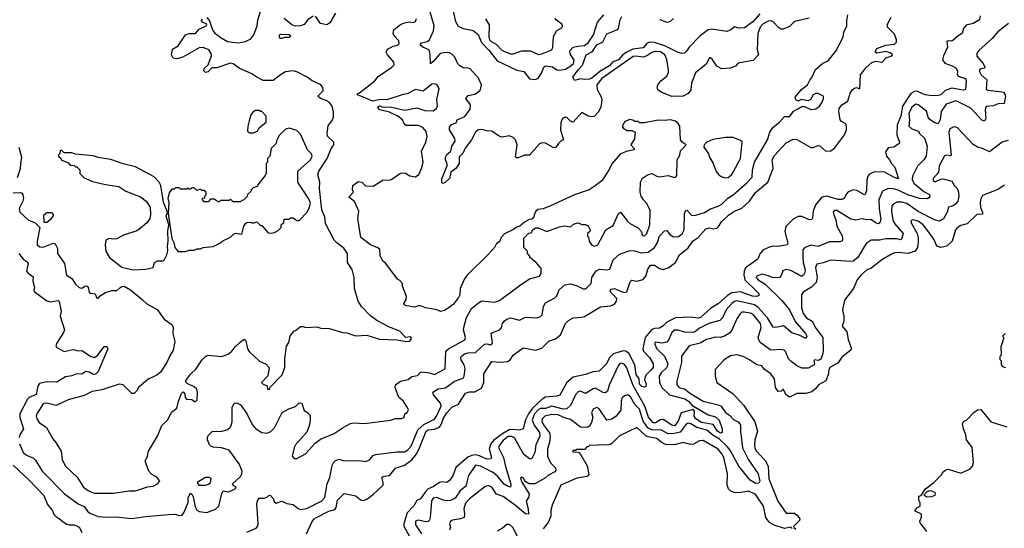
# Model space of a CAD drawing. Extents: x 2210602 to 2357277, y 510288 to 673808.
# Tile 434 of 464: x 2315828 to 2323704, y 653229 to 657295. Entities that reach past the tile are written whole.
import ezdxf

# ---------------------------------------------------------------- set-up
doc = ezdxf.new("R2010")
doc.units = 0

msp = doc.modelspace()

# ---------------------------------------------------------------- linework, layer by layer
at = {"layer": '0CON05XD'}
for points in [[(2317325, 657312.5), (2317346, 657286), (2317371.2, 657215), (2317388.3, 657188.3), (2317439.5, 657149.5), (2317491.2, 657121.2), (2317575, 657110.6), (2317635, 657119.4), (2317677.3, 657142.7), (2317700.8, 657175), (2317726.9, 657245), (2317734.3, 657295), (2317791.4, 657478.6)], [(2322142.5, 657307.5), (2322029.5, 657280.5), (2322015, 657271.2), (2321985, 657241.2), (2321935, 657220), (2321915, 657220), (2321899.3, 657229.3), (2321855, 657276.7), (2321840, 657285), (2321815, 657284), (2321775, 657262.5), (2321751.9, 657235), (2321732.5, 657185), (2321726.7, 657055), (2321737, 657013), (2321695, 656967.5), (2321585, 656951.2), (2321572.5, 656945), (2321555, 656922.5), (2321511.7, 656908.3), (2321445, 656902.5), (2321403.6, 656923.6), (2321368.3, 656978.3), (2321355, 656990), (2321345, 656990), (2321319.3, 656940.7), (2321235, 656871.2), (2321201.7, 656788.3), (2321196.1, 656733.9), (2321175.9, 656704.1), (2321136.1, 656683.9), (2321045, 656680), (2320960, 656715), (2320932.5, 656735), (2320927.5, 656755), (2320933.3, 656775), (2320956.7, 656805), (2321005.6, 656844.4), (2321017.9, 656872.1), (2321018.8, 656891.2), (2321004.1, 656975.9), (2320988.9, 657015), (2320955, 657039.3), (2320915, 657039.6), (2320885, 657032.2), (2320845, 657005.6), (2320815, 656995.6), (2320755, 657004.5), (2320735, 657001.2), (2320484.6, 656825), (2320443.6, 656775), (2320447.6, 656737.6), (2320478.6, 656678.6), (2320484.4, 656654.4), (2320476.4, 656595), (2320456.5, 656555), (2320425.8, 656525), (2320405, 656518.1), (2320375, 656524.3), (2320325, 656553.3), (2320255, 656476.7), (2320235, 656483.3), (2320205, 656512.5), (2320185, 656514), (2320171.2, 656505), (2320157, 656473), (2320154.3, 656415.7), (2320177.5, 656335), (2320161.7, 656328.3), (2320136.7, 656305), (2320115, 656270), (2320095, 656273.3), (2320035, 656308), (2320005, 656311.2), (2319986.1, 656303.9), (2319905, 656212.5), (2319865, 656211.2), (2319815, 656191.2), (2319802, 656192), (2319795, 656200), (2319807.5, 656295), (2319794.2, 656335), (2319775, 656354.2), (2319745, 656366.7), (2319685, 656356.2), (2319657.3, 656367.3), (2319605, 656404.4), (2319565, 656405.7), (2319525, 656417.1), (2319495.6, 656414.4), (2319475, 656396.2), (2319441.4, 656335), (2319392.4, 656267.6), (2319375, 656230), (2319347.5, 656205), (2319342.9, 656195), (2319344.4, 656145), (2319315.6, 656104.4), (2319276, 656075), (2319265, 656026.7), (2319233.3, 655995), (2319215, 655986.7), (2319205, 655990), (2319205, 656022.5), (2319249.2, 656135), (2319233.1, 656175), (2319234.4, 656195), (2319245, 656217.5), (2319275.8, 656245), (2319285.8, 656285), (2319312, 656325), (2319308.8, 656345), (2319266.7, 656415), (2319267.5, 656435), (2319283, 656457), (2319320, 656470), (2319327.5, 656495), (2319389.4, 656520.6), (2319430.9, 656579.1), (2319434, 656615), (2319397.5, 656665), (2319415, 656690), (2319469.1, 656700.9), (2319505, 656722.5), (2319514.3, 656735), (2319522.3, 656775), (2319498.9, 656828.9), (2319432.1, 656902.1), (2319415, 656908.8), (2319375, 656909.1), (2319349.4, 656925), (2319333.3, 656943.3), (2319307.8, 656995), (2319285, 657020.6), (2319265, 657030.9), (2319235, 657033.6), (2319191.2, 657025), (2319135, 656960), (2319113.3, 656943.3), (2319112.7, 657015), (2319106.7, 657045), (2319095, 657056.9), (2319053.8, 657075), (2319031.2, 657095), (2319040.9, 657109.1), (2319089.1, 657120.9), (2319105, 657132.9), (2319137.6, 657205), (2319143.4, 657246.6), (2319106.8, 657375)], [(2319292.7, 657375), (2319315, 657281.2), (2319334.6, 657244.6), (2319375.6, 657225.6), (2319455, 657209.4), (2319495.9, 657175.9), (2319522.8, 657112.8), (2319580.8, 657050.9), (2319646.9, 656965), (2319805, 656892.1), (2319860, 656880), (2319905, 656823.3), (2319955, 656816.7), (2319975, 656828.8), (2320002.6, 656867.4), (2320019.5, 656915), (2320035, 656926.7), (2320089.2, 656919.2), (2320125.5, 656895.5), (2320145, 656890.5), (2320195, 656900.6), (2320235.6, 656925), (2320257.1, 656945), (2320262.2, 656972.2), (2320231.9, 657021.9), (2320227.9, 657045), (2320255, 657074.6), (2320295.3, 657084.7), (2320345, 657087.9), (2320375, 657109.2), (2320418.6, 657175), (2320450, 657275), (2320500.8, 657335)], [(2315775, 655910), (2315835, 655912.5), (2315845, 655907.5), (2315854, 655894), (2315857.8, 655865), (2315854.3, 655845), (2315824.4, 655785), (2315830.8, 655755), (2315895, 655694.2), (2315951.1, 655671.1), (2315988.8, 655635), (2315967.1, 655525), (2315968.8, 655495), (2315989.7, 655479.7), (2316015, 655475.7), (2316095, 655509.2), (2316113.1, 655503.1), (2316130.6, 655465), (2316130, 655425), (2316185.6, 655345), (2316202.6, 655252.6), (2316246.1, 655226.1), (2316275, 655180.8), (2316305, 655153.8), (2316325, 655150), (2316353.6, 655166.4), (2316367.5, 655165), (2316376.2, 655155), (2316385, 655116.7), (2316395, 655108.8), (2316432.5, 655102.5), (2316445, 655070), (2316455, 655070), (2316471.7, 655088.3), (2316515, 655113.3), (2316565, 655131.2), (2316605, 655130), (2316629.7, 655150.3), (2316645, 655161.2), (2316665, 655163.8), (2316715, 655136.7), (2316809.3, 655059.3), (2316845, 655022.5), (2316929.3, 654979.3), (2316985, 654900), (2317045, 654857.5), (2317055.7, 654835), (2317053.8, 654785), (2317068.8, 654721.2), (2317056.4, 654653.6), (2317026.4, 654603.6), (2317006.1, 654553.9), (2316955, 654477.5), (2316926.1, 654453.9), (2316855, 654420), (2316780, 654355), (2316763.3, 654325), (2316745, 654306.7), (2316725, 654307.5), (2316655, 654376.7), (2316625, 654381.2), (2316485.4, 654334.6), (2316407.6, 654322.4), (2316345, 654290), (2316215, 654256), (2316119.5, 654209.5), (2316055, 654227.8), (2316035, 654229.4), (2316017, 654223), (2315966, 654145), (2315960.8, 654125), (2315965.7, 654105), (2315985, 654075.8), (2316043.9, 654033.9), (2316094.2, 653944.2), (2316118.8, 653915), (2316158.8, 653845), (2316168.8, 653775), (2316195, 653726.7), (2316286.8, 653636.8), (2316338.8, 653558.8), (2316375, 653531.2), (2316425, 653508.8), (2316575, 653509.5), (2316705, 653528.2), (2316755, 653528.5), (2316850.9, 653559.1), (2316895, 653566.2), (2316930, 653585), (2316950, 653605), (2316926.4, 653636.4), (2316885, 653660), (2316860, 653685), (2316832.5, 653765), (2316850, 653805), (2316857.5, 653845), (2316930, 653965), (2316965, 654050), (2317012.5, 654095), (2317043.6, 654156.4), (2317085, 654190), (2317097.5, 654245), (2317123.3, 654306.7), (2317135, 654320), (2317150, 654305), (2317152.5, 654275), (2317161.7, 654261.7), (2317205, 654257.5), (2317226.4, 654243.6), (2317235, 654243.3), (2317248.8, 654255), (2317251.2, 654315), (2317245, 654342.5), (2317225, 654360), (2317167, 654387), (2317158.3, 654398.3), (2317158.3, 654411.7), (2317197.5, 654465), (2317238.3, 654501.7), (2317285, 654572.5), (2317315, 654602.5), (2317335, 654612.5), (2317443.6, 654603.6), (2317495, 654621.2), (2317525.7, 654644.3), (2317555, 654683.3), (2317592.3, 654717.7), (2317625, 654740), (2317636.4, 654726.4), (2317650, 654665), (2317662.6, 654642.6), (2317746.2, 654565), (2317800, 654540), (2317822.5, 654515), (2317813.1, 654446.9), (2317762.5, 654395), (2317775, 654380), (2317808.3, 654368.3), (2317811.7, 654341.7), (2317828.3, 654341.7), (2317831.7, 654358.3), (2317926.7, 654455), (2317950, 654515), (2317950, 654585), (2317962.5, 654685), (2317980, 654715), (2317992.5, 654765), (2318020, 654805), (2318035, 654810), (2318075, 654842.5), (2318095, 654842.5), (2318117, 654833), (2318205, 654840), (2318238.3, 654828.3), (2318303, 654827), (2318413.6, 654793.6), (2318445, 654792.5), (2318515, 654767.5), (2318605, 654772.5), (2318705, 654741.2), (2318845, 654736.7), (2318925, 654722.5), (2318950, 654725), (2318962.5, 654745), (2318955, 654760), (2318913, 654753), (2318870, 654805), (2318786.1, 654836.1), (2318685, 654890), (2318635, 654927.5), (2318562.7, 655002.7), (2318536.2, 655045), (2318506, 655145), (2318504, 655235), (2318487.7, 655297.7), (2318450.8, 655355), (2318449.2, 655425), (2318419.8, 655469.8), (2318365, 655510), (2318343.5, 655533.5), (2318275.6, 655665.6), (2318267.9, 655715), (2318244.7, 655774.7), (2318226.9, 655945), (2318230, 655995), (2318213.3, 656055), (2318221.1, 656085), (2318288.6, 656185), (2318320, 656265), (2318340, 656295), (2318340, 656315), (2318290, 656365), (2318288, 656385), (2318295, 656447.5), (2318331.2, 656495), (2318338.8, 656515), (2318339.2, 656555), (2318326.9, 656605), (2318305, 656634.5), (2318279.8, 656649.8), (2318233.8, 656665), (2318213.3, 656685), (2318256.2, 656725), (2318253.6, 656753.6), (2318235, 656776.7), (2318166.4, 656806.4), (2318127.5, 656835), (2318045, 656878.8), (2318015, 656886.2), (2317955, 656878.8), (2317915.7, 656854.3), (2317855, 656810), (2317775, 656808.9), (2317725, 656834.5), (2317685, 656863.5), (2317585, 656908.1), (2317535, 656943.1), (2317515, 656947.8), (2317405, 656910), (2317365, 656910), (2317335, 656877.5), (2317315, 656874), (2317300, 656885), (2317303.3, 656905), (2317337, 656933), (2317363.8, 657005), (2317358.8, 657025), (2317340, 657055), (2317295, 657072.5), (2317265, 657069.2), (2317134.4, 656995.6), (2317085, 656982.5), (2317055, 656986.2), (2317043.1, 657015), (2317050.3, 657059.7), (2317095, 657086.7), (2317155.8, 657174.2), (2317185, 657184.3), (2317234.4, 657185.6), (2317265, 657218.8), (2317320, 657245), (2317325, 657260), (2317290, 657275), (2317282.5, 657285), (2317287, 657303)], [(2318175, 657322.5), (2318133.3, 657295), (2318103.8, 657256.2), (2318075, 657246), (2318035, 657244), (2318004.6, 657254.6), (2317944.2, 657305)], [(2318122.5, 653185), (2318165, 653276.7), (2318185, 653303.3), (2318202.5, 653315), (2318300, 653365), (2318350, 653380), (2318360, 653395), (2318370, 653455), (2318425, 653507.5), (2318517.7, 653487.7), (2318555.6, 653455.6), (2318575, 653450.6), (2318605, 653461.9), (2318657.2, 653502.8), (2318736.1, 653573.9), (2318736.9, 653595), (2318725, 653636.7), (2318743.4, 653646.6), (2318785, 653650.8), (2318835, 653710.8), (2318905.4, 653734.6), (2318964.2, 653775.8), (2318999.9, 653820.1), (2319021, 653859), (2319079.1, 654005), (2319095, 654015.3), (2319148, 654022), (2319185, 654036.5), (2319200, 654060), (2319220, 654115), (2319245, 654153.3), (2319285, 654198), (2319338.6, 654221.4), (2319360, 654255), (2319395, 654310), (2319425, 654318.6), (2319469.2, 654320.8), (2319521.4, 654348.6), (2319540.6, 654395), (2319540, 654465), (2319605, 654561.2), (2319675, 654557.1), (2319728.9, 654561.1), (2319751.2, 654575), (2319775, 654613.8), (2319855, 654672), (2319955, 654654.2), (2320005, 654670), (2320061.2, 654725), (2320115, 654744.4), (2320152.9, 654775), (2320193.6, 654866.4), (2320218.9, 654891.1), (2320255, 654910.6), (2320325, 654915.6), (2320345, 654923.3), (2320475, 654998.5), (2320553, 655007), (2320585, 655020.8), (2320602, 655045), (2320604, 655065), (2320556, 655115), (2320551.7, 655128.3), (2320559.5, 655140.5), (2320585, 655145.6), (2320635, 655125.7), (2320665, 655114.3), (2320685, 655118.8), (2320711.1, 655198.9), (2320725, 655213.8), (2320765, 655203.8), (2320815, 655218.8), (2320836, 655245), (2320856, 655305), (2320875, 655332), (2320905, 655331.4), (2320945, 655305.8), (2320975, 655297.5), (2321015, 655311.5), (2321075, 655352.9), (2321105, 655416.2), (2321175, 655472), (2321215, 655526), (2321253.8, 655555), (2321315.9, 655624.1), (2321345, 655630.8), (2321375.8, 655624.2), (2321405, 655629.2), (2321418.7, 655641.3), (2321440.5, 655679.5), (2321497.7, 655732.3), (2321545, 655763.5), (2321605, 655787.8), (2321666.4, 655843.6), (2321715, 655914.2), (2321813.3, 655996.7), (2321854.6, 656105), (2321846.3, 656173.7), (2321865, 656210), (2321959.7, 656310.3), (2322015, 656339.4), (2322045, 656337.5), (2322155, 656274.4), (2322175, 656274.4), (2322215, 656290), (2322227.3, 656287.3), (2322275, 656244.4), (2322315, 656246.9), (2322345, 656267.1), (2322424.5, 656375), (2322442.2, 656415), (2322442.5, 656445), (2322435, 656463.3), (2322401.2, 656481.2), (2322390, 656495), (2322381.2, 656565), (2322384, 656585), (2322405, 656614), (2322452, 656645), (2322471.2, 656708.8), (2322486.7, 656735), (2322505, 656748.8), (2322522.5, 656752.5), (2322548.3, 656741.7), (2322552.5, 656855), (2322598, 656912), (2322645, 656952.5), (2322675, 656962.5), (2322727.5, 656955), (2322758.8, 656991.2), (2322803.3, 657005), (2322808.8, 657015), (2322790.7, 657029.3), (2322755, 657040.8), (2322685, 657026.2), (2322670, 657035), (2322685, 657065.6), (2322755, 657090.6), (2322825, 657099.4), (2322842.5, 657115), (2322841.4, 657135), (2322825, 657180), (2322772.7, 657232.7), (2322766.2, 657255), (2322798.8, 657315)], [(2318355, 657346.7), (2318309.1, 657270.9), (2318285, 657253.3), (2318235, 657263.3), (2318195, 657322.5)], [(2320870.3, 655770.3), (2320845.7, 655825.7), (2320816.7, 655855), (2320800, 655885), (2320791.2, 655915), (2320793, 655997), (2320810.7, 656029.3), (2320850, 656055), (2320883.9, 656066.1), (2320924.1, 656044.1), (2320945, 656040), (2321015, 656048.8), (2321065, 656034), (2321075, 656036.2), (2321085, 656050), (2321086.2, 656175), (2321107.3, 656212.7), (2321114.3, 656245.7), (2321160, 656295), (2321127, 656317), (2321113.3, 656335), (2321107.5, 656445), (2321096.4, 656466.4), (2321073.6, 656483.6), (2321035, 656493.8), (2320985, 656488), (2320935, 656491.4), (2320825, 656470), (2320785, 656470), (2320775, 656480), (2320745, 656480), (2320731.7, 656491.7), (2320705, 656497.5), (2320665, 656477.5), (2320650, 656445), (2320650, 656435), (2320661.7, 656421.7), (2320685, 656410), (2320725, 656410), (2320750, 656395), (2320747, 656343), (2320717.5, 656295), (2320742.5, 656265), (2320742.5, 656255), (2320679.5, 656240.5), (2320630.5, 656219.5), (2320566.7, 656145), (2320536.2, 656085), (2320485, 656007.5), (2320432, 655968), (2320382.5, 655935), (2320265, 655893.8), (2320075, 655806.2), (2320015, 655784), (2319972.3, 655777.7), (2319957.5, 655765), (2319942.5, 655735), (2319941.7, 655718.3), (2319925, 655700), (2319903, 655697), (2319865, 655677.5), (2319830, 655645), (2319805, 655637.5), (2319768.3, 655611.7), (2319705, 655582.5), (2319680, 655555), (2319670, 655525), (2319640.7, 655499.3), (2319626.4, 655473.6), (2319579.3, 655420.7), (2319405, 655250), (2319383, 655217), (2319352.5, 655145), (2319347.5, 655095), (2319337.5, 655075), (2319299.3, 655020.7), (2319255, 654987.5), (2319225, 654970), (2319195, 654963.3), (2319165, 654976.7), (2319075, 654991.2), (2319035, 655007.5), (2319015, 655007.5), (2318985, 654996.7), (2318925, 655006.7), (2318905, 655013.3), (2318900, 655025), (2318920, 655055), (2318921.7, 655081.7), (2318890, 655165), (2318890, 655185), (2318869.3, 655209.3), (2318850.7, 655220.7), (2318757.5, 655345), (2318732.5, 655365), (2318710.7, 655410.7), (2318708.3, 655458.3), (2318691.7, 655471.7), (2318634.3, 655494.3), (2318557.5, 655555), (2318533.6, 655706.4), (2318540, 655765), (2318505, 655842.5), (2318460, 655875), (2318497.5, 655915), (2318490, 655935), (2318491.7, 655968.3), (2318535, 656002.5), (2318565, 655996.7), (2318595, 655967.5), (2318655, 655964), (2318735, 656016), (2318785, 656012), (2318805, 656018.8), (2318875, 656067.5), (2318895, 656072), (2318915, 656068), (2318947.7, 656047.7), (2318995, 656040), (2319021.7, 656058.3), (2319042.5, 656105), (2319055.7, 656155), (2319042.5, 656245), (2319078.1, 656315), (2319087.6, 656362.4), (2319080.3, 656400.3), (2319052.2, 656432.2), (2319015, 656448), (2318918.3, 656448.3), (2318903, 656463), (2318890, 656495), (2318853.8, 656525), (2318785, 656555.8), (2318710, 656575), (2318690, 656595), (2318705, 656606.2), (2318728.3, 656598.3), (2318805, 656596.9), (2318905, 656572.5), (2319005, 656589.2), (2319068.7, 656568.7), (2319135, 656565.5), (2319162, 656585), (2319169.2, 656605), (2319165.9, 656655.9), (2319183.8, 656745), (2319165, 656776.2), (2319145, 656783.3), (2319125, 656780), (2319055, 656723.3), (2318995, 656736.2), (2318927.3, 656702.7), (2318895, 656698), (2318765, 656654), (2318715, 656655.8), (2318653.9, 656643.9), (2318530, 656695), (2318530, 656705), (2318545, 656710), (2318670, 656805), (2318695, 656841.2), (2318805, 656916.7), (2318822.5, 656935), (2318820, 656955), (2318770, 657015), (2318760, 657035), (2318771.2, 657058.8), (2318815, 657082.5), (2318849.5, 657090.5), (2318863.3, 657105), (2318860, 657125), (2318823.3, 657165), (2318816.7, 657185), (2318820, 657215), (2318875, 657256.7), (2318905, 657270), (2318945, 657277.5), (2318975, 657272.5), (2318995, 657280), (2319002.5, 657305)], [(2319555, 657301.9), (2319583.9, 657253.9), (2319579.6, 657155), (2319585.4, 657135), (2319600.2, 657120.2), (2319639, 657099), (2319685, 657050.8), (2319705, 657041.4), (2319755, 657022), (2319775, 657022), (2319845, 657046.5), (2319915, 657046.4), (2319976.7, 657016.7), (2320005, 657021.8), (2320085, 657053.8), (2320093.8, 657075), (2320099.2, 657160.8), (2320125, 657207.5), (2320166.4, 657233.6), (2320170, 657245), (2320165, 657260), (2320120.7, 657290.7), (2320108.3, 657308.3)], [(2321748.6, 657341.4), (2321691.7, 657278.3), (2321625, 657230.3), (2321577.8, 657227.8), (2321545, 657237.5), (2321516.2, 657213.8), (2321485, 657201.8), (2321365, 657218.5), (2321335, 657214.6), (2321272.1, 657165), (2321182.5, 657075), (2321164.2, 657045), (2321145, 657027.1), (2321125, 657024.3), (2321095, 657032.2), (2320995, 657082.1), (2320905, 657111.8), (2320865, 657115.6), (2320845.7, 657105), (2320815, 657069.1), (2320731.3, 657058.7), (2320678.5, 657031.5), (2320649.3, 657010.7), (2320616.9, 656975), (2320572.6, 656957.4), (2320545.6, 656925), (2320468.3, 656881.7), (2320405, 656826.9), (2320385, 656818.6), (2320346.1, 656816.1), (2320315, 656822.5), (2320265, 656810), (2320252.5, 656835), (2320294, 656895), (2320329.3, 656930.7), (2320358.8, 657015), (2320409.5, 657040.5), (2320445, 657094.2), (2320492.1, 657117.9), (2320525, 657183.3), (2320605, 657213.3), (2320617.5, 657225), (2320631.2, 657295), (2320645, 657320)], [(2320930, 655515), (2320947.1, 655565), (2320985, 655608), (2321005, 655608.8), (2321031.9, 655575), (2321058, 655558), (2321097.9, 655562.1), (2321126.7, 655583.3), (2321142.3, 655615), (2321146.4, 655743.6), (2321155, 655767.5), (2321165, 655772.5), (2321202.3, 655732.3), (2321225, 655730.8), (2321305, 655754.4), (2321355, 655782.9), (2321415, 655804.2), (2321445, 655820.8), (2321491.7, 655868.3), (2321535, 655894.2), (2321645, 655990.8), (2321687.5, 656035), (2321690.9, 656095), (2321705.5, 656155), (2321808.9, 656335), (2321828.6, 656395), (2321854.5, 656435.5), (2321906.7, 656475), (2321945, 656520), (2321988.3, 656521.7), (2322017, 656563), (2322057.5, 656585), (2322085, 656600), (2322105, 656601.2), (2322155, 656576.7), (2322195, 656581.2), (2322225, 656603.3), (2322246.2, 656635), (2322258.8, 656665), (2322256.7, 656685), (2322215, 656705.7), (2322195, 656705.6), (2322176.2, 656695), (2322153.9, 656656.1), (2322135, 656646.2), (2322082.5, 656657.5), (2322055, 656642.5), (2322037.5, 656655), (2322030, 656675), (2322082.1, 656737.9), (2322130, 656775), (2322147.5, 656812.5), (2322165, 656832.5), (2322192.3, 656897.7), (2322252.7, 656947.3), (2322295, 656966.7), (2322355.8, 657044.2), (2322415.8, 657154.2), (2322421.2, 657195), (2322444, 657245), (2322443.3, 657285), (2322453, 657333)], [(2320947.3, 657297.3), (2320997.4, 657277.4), (2321015, 657274.4), (2321035, 657282.2), (2321058.1, 657305)], [(2323511.4, 657325), (2323506.2, 657293.8), (2323455, 657264.3), (2323398.8, 657251.2), (2323376.7, 657225), (2323367.5, 657185), (2323335, 657165.7), (2323291.2, 657128.8), (2323275, 657123.3), (2323255, 657126), (2323245, 657117.5), (2323250, 657075), (2323216.9, 657005), (2323210.6, 656975), (2323226.8, 656946.8), (2323286.8, 656926.8), (2323315, 656910), (2323330, 656885), (2323328, 656855), (2323335, 656842.9), (2323394, 656825), (2323398.1, 656805), (2323393.6, 656736.4), (2323375, 656731.2), (2323285, 656748), (2323231.7, 656728.3), (2323195.6, 656695), (2323175, 656689.1), (2323125, 656687.5), (2323070, 656695), (2323005, 656724.4), (2322985, 656722.1), (2322955, 656703.8), (2322890.4, 656605), (2322877.3, 656525), (2322846.5, 656455), (2322842.9, 656375), (2322864.2, 656315), (2322862, 656305), (2322820, 656275), (2322775, 656271.2), (2322754.3, 656235.7), (2322761.9, 656205), (2322785.3, 656175.3), (2322801.1, 656145), (2322828.5, 656115), (2322856.4, 656023.6), (2322816.7, 656035), (2322747, 656077), (2322665, 656078.6), (2322625, 656060), (2322611.9, 656045), (2322604.4, 656015), (2322600.3, 655929.7), (2322594.2, 655905.8), (2322585, 655896.2), (2322525, 655930), (2322495.8, 655934.2), (2322453.3, 655915), (2322436.2, 655895), (2322423.8, 655866.2), (2322405, 655858), (2322375, 655857.1), (2322285, 655883.1), (2322245, 655876.9), (2322192.9, 655815), (2322174.4, 655765.6), (2322170.8, 655709.2), (2322165, 655698.8), (2322145, 655694.3), (2322085, 655722.2), (2322055, 655722.2), (2322015, 655701.1), (2321960, 655645), (2321949.6, 655605), (2321973.3, 655505), (2321967.5, 655495), (2321895, 655481.9), (2321855, 655484.4), (2321825, 655477.3), (2321776, 655454), (2321747.4, 655422.6)], [(2323737.5, 657265), (2323653, 657197), (2323605.7, 657144.3), (2323500.3, 657049.7), (2323483.8, 657025), (2323485, 657002.5), (2323533.8, 656945), (2323546.7, 656915), (2323542.5, 656907.5), (2323510, 656900), (2323502.2, 656885), (2323518.4, 656855), (2323562.9, 656815), (2323558.6, 656738.6), (2323572, 656732), (2323685, 656718.9), (2323702.1, 656712.1), (2323713.5, 656685), (2323702.5, 656625), (2323655, 656622.5), (2323615, 656605.8), (2323559.2, 656600.8), (2323551.9, 656578.1), (2323556.7, 656505), (2323545, 656484.4), (2323525, 656491.9), (2323435, 656587.1), (2323362.5, 656625), (2323315, 656645.4), (2323239.8, 656620.2), (2323197.9, 656562.1), (2323191.8, 656495), (2323175, 656462), (2323136.2, 656475), (2323107.9, 656497.9), (2323095.8, 656515), (2323080.9, 656565), (2323015, 656615.7), (2322995, 656618.6), (2322963.3, 656595), (2322939.4, 656545), (2322944.4, 656495), (2322940.8, 656445), (2322965, 656422.5), (2323017.5, 656405), (2323026.7, 656385), (2323065, 656346.7), (2323088, 656285), (2323079.2, 656205), (2323059.2, 656175), (2323010, 656125), (2322970, 656045), (2322967.1, 656015), (2322983.6, 655985), (2323060.3, 655920.3), (2323105, 655897.5), (2323108.6, 655885), (2323099.7, 655870.3), (2323086.9, 655863.1), (2323025.6, 655865.6), (2322932, 655895), (2322855, 655933.1), (2322817.6, 655942.4), (2322775, 655944.4), (2322728.8, 655925), (2322700, 655855), (2322702.9, 655785), (2322717.4, 655697.4), (2322709.1, 655670.9), (2322696.7, 655663.3), (2322678.7, 655668.7), (2322635, 655698), (2322605, 655694), (2322565, 655702.9), (2322515, 655692.9), (2322475, 655699.4), (2322365, 655768.9), (2322345, 655768.8), (2322336, 655755), (2322339.4, 655735), (2322355.5, 655695.5), (2322364.7, 655644.7), (2322407.4, 655567.4), (2322410.8, 655545), (2322406.2, 655525), (2322385, 655518), (2322305, 655520), (2322215, 655481.4), (2322155, 655491.4), (2322105, 655470.8), (2322093.3, 655455), (2322092.3, 655395), (2322094.6, 655355), (2322111.1, 655295), (2322109.5, 655275), (2322097.5, 655252.5), (2322085, 655245.8), (2322075, 655245.8), (2322041.2, 655265), (2321995, 655289.4), (2321955, 655298.8), (2321932.5, 655287.5), (2321919.7, 655250.3), (2321905, 655234), (2321855, 655232.5), (2321818.3, 655248.3), (2321765, 655260.8), (2321725, 655245.8), (2321720, 655235), (2321734.2, 655215), (2321791.1, 655181.1), (2321925, 655050), (2321986.3, 654976.3), (2322031.7, 654881.7), (2322113.8, 654785), (2322123.3, 654765), (2322115, 654747.5), (2322063.2, 654773.2), (2322005, 654791.1), (2321938.8, 654848.8), (2321875, 654833.3), (2321855, 654835.8), (2321810.9, 654910.9), (2321734.8, 654994.8), (2321706.3, 655016.3), (2321565, 655047.7), (2321545, 655042.7), (2321524.3, 655025.7), (2321478.2, 654975), (2321448.6, 654911.4), (2321428.8, 654891.2), (2321340, 654865), (2321265, 654828.2), (2321235, 654802.5), (2321215.3, 654794.7), (2321145, 654797.7), (2321095, 654813.5), (2321066.8, 654813.2), (2321045, 654793.8), (2321018.3, 654731.7), (2321005, 654717.5), (2320965, 654708.6), (2320915, 654716), (2320906.2, 654705), (2320925, 654662.5), (2320985, 654604.3), (2321012.2, 654545), (2321005, 654514), (2320959.2, 654470.8), (2320944.5, 654445), (2320945.5, 654394.5), (2320965, 654353.6), (2321026.2, 654296.2), (2321147.8, 654265), (2321179.1, 654245), (2321205, 654214), (2321335, 654137.1), (2321395, 654120.9), (2321422.6, 654092.6), (2321446.1, 654025), (2321447.3, 653995), (2321435, 653990), (2321410.8, 654005), (2321375, 654058.2), (2321281.4, 654075), (2321235.5, 654105), (2321223.8, 654125), (2321225.7, 654165.7), (2321215, 654178), (2321118.2, 654151.8), (2321095, 654084.3), (2321065, 654048.6), (2321045, 654054.3), (2320975, 654099.4), (2320955, 654097.1), (2320915, 654071.2), (2320895, 654073.1), (2320857.7, 654117.7), (2320827.3, 654205), (2320732.5, 654375), (2320685, 654510.8), (2320665, 654537.5), (2320645, 654550), (2320626.7, 654545), (2320615, 654528), (2320543.9, 654373.9), (2320530, 654325), (2320515, 654311.9), (2320495, 654315.6), (2320435, 654349.2), (2320415, 654344.3), (2320355, 654306.2), (2320315, 654324), (2320295, 654321.2), (2320275, 654296.7), (2320235, 654209.4), (2320205, 654183.1), (2320175, 654182.4), (2320085, 654205.3), (2320035, 654188), (2319995, 654186.4), (2319975, 654175.3), (2319944.8, 654145), (2319926.8, 654095), (2319942.7, 654052.7), (2319986.2, 653995), (2319989.5, 653965), (2319957.8, 653895), (2319948.6, 653835), (2319925, 653787.5), (2319915, 653781.2), (2319905, 653784), (2319859.8, 653819.8), (2319785, 653951.1), (2319765, 653963.6), (2319735, 653963.6), (2319695, 653931.1), (2319665, 653892.5), (2319658.5, 653875), (2319698.8, 653795), (2319714.2, 653724.2), (2319757.8, 653582.2), (2319755, 653558.8), (2319735, 653563.5), (2319703, 653583), (2319647.1, 653647.1), (2319608.9, 653678.9), (2319515, 653726.4), (2319475, 653732.5), (2319418.3, 653651.7), (2319396.7, 653565), (2319351.9, 653528.1), (2319310.4, 653469.6), (2319275, 653450), (2319245, 653447.8), (2319215, 653453.1), (2319165, 653475.6), (2319135, 653468.6), (2319121.7, 653448.3), (2319111.9, 653315), (2319105.6, 653294.4), (2319095.5, 653284.5), (2319079.1, 653280.9), (2319015, 653293.8), (2318994.2, 653285), (2318995, 653256.7), (2319040.9, 653185)], [(2317925, 657143.8), (2317913.8, 657143.8), (2317907.5, 657155), (2317907.5, 657175), (2317915, 657180), (2317985, 657176.7), (2317996.4, 657166.4), (2317985, 657153.3), (2317946.4, 657153.6), (2317925, 657143.8)], [(2317695, 656390), (2317730, 656405), (2317745, 656430), (2317800, 656475), (2317800, 656525), (2317765, 656560), (2317755, 656560), (2317745, 656570), (2317715, 656570), (2317693.6, 656556.4), (2317677.5, 656535), (2317663.6, 656486.4), (2317652.5, 656445), (2317650, 656405), (2317665, 656390), (2317695, 656390)], [(2317155, 655442.5), (2317185, 655452.5), (2317225, 655452.5), (2317245, 655462.5), (2317275, 655462.5), (2317295, 655472.5), (2317375, 655482.5), (2317435, 655510), (2317453, 655527), (2317515, 655557.5), (2317535, 655577.5), (2317555, 655587.5), (2317605, 655580), (2317622.5, 655645), (2317633.6, 655666.4), (2317645, 655672.5), (2317675, 655677.5), (2317685, 655670), (2317705, 655670), (2317725, 655680), (2317755, 655650), (2317765, 655650), (2317815, 655590), (2317835, 655587.5), (2317867, 655593), (2317895, 655610), (2317920, 655635), (2317920, 655655), (2317940, 655675), (2317945, 655700), (2317985, 655700), (2317995, 655710), (2318015, 655710), (2318045, 655690), (2318065, 655690), (2318127.5, 655755), (2318145, 655790), (2318153.3, 655825), (2318150, 655845), (2318133.6, 655873.6), (2318053.3, 655995), (2318053.3, 656085), (2318155, 656174.2), (2318168.6, 656205), (2318161.7, 656221.7), (2318130, 656255), (2318075, 656380), (2318045, 656410), (2317985, 656427.5), (2317955, 656420), (2317905, 656370), (2317883, 656327), (2317880, 656305), (2317840, 656265), (2317830, 656205), (2317810, 656185), (2317810, 656155), (2317800, 656145), (2317800, 656065), (2317791.7, 656048.3), (2317740, 655985), (2317728.3, 655961.7), (2317695, 655950), (2317681.7, 655938.3), (2317678.3, 655921.7), (2317651.7, 655898.3), (2317648.3, 655881.7), (2317618.3, 655851.7), (2317605, 655850), (2317595, 655840), (2317535, 655840), (2317515, 655860), (2317505, 655850), (2317435, 655850), (2317425, 655840), (2317415, 655840), (2317385, 655860), (2317355, 655860), (2317335, 655840), (2317305, 655840), (2317290, 655855), (2317291.7, 655868.3), (2317308.3, 655871.7), (2317310, 655885), (2317320, 655895), (2317320, 655915), (2317305, 655930), (2317285, 655930), (2317275, 655940), (2317245, 655930), (2317225, 655950), (2317205, 655950), (2317195, 655940), (2317185, 655940), (2317175, 655950), (2317165, 655940), (2317115, 655940), (2317105, 655950), (2317075, 655950), (2317065, 655940), (2317045, 655940), (2317025, 655910), (2317013.3, 655865), (2317022.5, 655835), (2317016.2, 655745), (2317046.5, 655546.5), (2317062, 655515), (2317068.8, 655475), (2317095, 655442.5), (2317155, 655442.5)], [(2323735, 656329.2), (2323687.5, 656315), (2323585, 656237.5), (2323530, 656265), (2323490, 656275), (2323455, 656296.7), (2323329.5, 656429.5), (2323308.3, 656438.3), (2323295, 656436.7), (2323267, 656423), (2323260, 656395), (2323277.6, 656212.4), (2323273.8, 656206.2), (2323245, 656212.5), (2323224.4, 656205.6), (2323183.6, 656126.4), (2323177.5, 656072.5), (2323133.8, 656025), (2323135, 656010), (2323145, 656001.2), (2323155, 656002), (2323195, 656020), (2323215, 656022), (2323283.6, 656003.6), (2323305, 655967.5), (2323326.7, 655945), (2323337.5, 655917.5), (2323340.8, 655885), (2323331.2, 655845), (2323317, 655823), (2323295, 655808), (2323256.7, 655795), (2323247.5, 655755), (2323216.2, 655703.8), (2323185, 655684.4), (2323145.4, 655695.4), (2323015, 655760.5), (2322925, 655825.5), (2322885, 655837.5), (2322845, 655835.6), (2322815, 655819.2), (2322804.5, 655805.5), (2322801.5, 655765), (2322813.3, 655695), (2322824.4, 655665), (2322894, 655585), (2322880.7, 655539.3), (2322875, 655533.8), (2322841.9, 655541.9), (2322755, 655542.9), (2322705, 655533.5), (2322638.1, 655531.9), (2322600, 655505), (2322531.9, 655395), (2322495, 655365.6), (2322475, 655361.1), (2322315, 655373.8), (2322255, 655350.8), (2322205, 655340), (2322192.9, 655315), (2322207.5, 655235), (2322198.5, 655195), (2322162.2, 655157.8), (2322094.5, 655115.5), (2322082.5, 655095), (2322081.8, 654995), (2322094.5, 654945), (2322121.3, 654911.3), (2322166.5, 654885), (2322195, 654829.2), (2322251.4, 654755), (2322254.4, 654645), (2322250, 654615), (2322235, 654581.2), (2322215, 654571.2), (2322185, 654576.7), (2322180, 654565), (2322186.7, 654545), (2322182.5, 654535), (2322135, 654510), (2322085, 654510), (2322045, 654527.5), (2321995, 654566.2), (2321978.8, 654585), (2321952.9, 654642.9), (2321944, 654654), (2321925, 654658), (2321835, 654652.9), (2321751.4, 654715), (2321739.2, 654735), (2321736, 654755), (2321760, 654835), (2321752.5, 654865), (2321695, 654938.2), (2321675, 654948.5), (2321623.3, 654956.7), (2321605, 654955.7), (2321588.7, 654941.3), (2321565.7, 654904.3), (2321525, 654812), (2321505, 654790), (2321466, 654765), (2321435, 654754.4), (2321395, 654757.1), (2321322.1, 654737.9), (2321271.7, 654708.3), (2321182.6, 654687.4), (2321122, 654605), (2321120.8, 654555), (2321083.3, 654405), (2321083.8, 654375), (2321103.8, 654355), (2321145, 654343.1), (2321185, 654311.5), (2321295, 654245.4), (2321415, 654215.6), (2321438, 654205), (2321472.5, 654155), (2321505, 654132.5), (2321538.3, 654098.3), (2321575, 654078.8), (2321593.8, 654055), (2321593.1, 654005), (2321611, 653871), (2321656.7, 653776.7), (2321733.8, 653665), (2321747.5, 653605), (2321740.5, 653589.5), (2321715, 653586.8), (2321672.3, 653615), (2321581.2, 653725), (2321515, 653847.1), (2321490.1, 653880.1), (2321425, 653941.6), (2321373.2, 653973.2), (2321325, 654013.3), (2321245, 654033.8), (2321197.5, 654065), (2321175, 654070.6), (2321159.8, 654060.2), (2321111.3, 653998.7), (2321063.5, 653986.5), (2321015, 653984.1), (2320963.1, 654013.1), (2320885, 654017.2), (2320852.5, 654032.5), (2320815.8, 654085), (2320785, 654180.6), (2320748.2, 654218.2), (2320715, 654281.2), (2320693.8, 654296.2), (2320665, 654287.5), (2320647.5, 654272.5), (2320640, 654245), (2320636.8, 654173.2), (2320600, 654125), (2320565, 654102.5), (2320525, 654093.3), (2320463.8, 654185), (2320445, 654194.2), (2320418, 654185), (2320402.9, 654155), (2320411.4, 654115), (2320402, 654075), (2320385.7, 654044.3), (2320365, 654034), (2320315, 654038.6), (2320235, 654098), (2320185, 654112.1), (2320135, 654136.1), (2320085, 654139.5), (2320028, 654125), (2320008, 654105), (2320005.7, 654085), (2320019.1, 654055), (2320065, 653992), (2320071.6, 653965), (2320065.8, 653914.3), (2320050, 653865), (2320048.8, 653805), (2320073.7, 653753.6), (2320113.6, 653713.6), (2320117.5, 653695), (2320110, 653680), (2320059.2, 653655), (2320035, 653633.1), (2319950, 653585), (2319904.2, 653584.2), (2319872, 653602), (2319855, 653632.5), (2319845, 653637.5), (2319835, 653630), (2319845, 653597.5), (2319902.5, 653505), (2319897.5, 653475), (2319879.6, 653445), (2319896.2, 653385), (2319898.3, 653341.7), (2319875, 653345.8), (2319795, 653412.5), (2319695, 653482.7), (2319641.5, 653501.5), (2319605, 653558.8), (2319575, 653570), (2319549.7, 653560.3), (2319426.2, 653465), (2319395, 653428.8), (2319380.8, 653385), (2319386.2, 653345), (2319382.5, 653315), (2319355, 653303.8), (2319290, 653295), (2319275, 653286.7), (2319267.5, 653265), (2319273.3, 653235), (2319266.7, 653215)], [(2321475, 656032), (2321495, 656034.2), (2321522, 656055), (2321535.8, 656075), (2321592.5, 656185), (2321608.3, 656318.3), (2321595, 656330), (2321535, 656352.5), (2321475, 656354), (2321372.5, 656337.5), (2321324.2, 656315.8), (2321303.3, 656295), (2321300, 656275), (2321335, 656227.5), (2321346.7, 656195), (2321376.2, 656145), (2321400.3, 656080.3), (2321421.2, 656055), (2321445, 656040), (2321475, 656032)], [(2315821.2, 656275), (2315842.5, 656195), (2315834.4, 656145), (2315832.9, 656102.9), (2315809.3, 656030.7)], [(2316735, 655294.5), (2316835, 655300.8), (2316895, 655313.3), (2316907.5, 655355), (2316931.7, 655368.3), (2316973, 655367), (2316985, 655373.3), (2317006, 655415), (2317012.7, 655447.3), (2317010, 655485), (2317017.1, 655525), (2317013.3, 655605), (2317020, 655655), (2317001.2, 655725), (2317010, 655755), (2316978.8, 655835), (2316958.3, 655968.3), (2316945, 655996.7), (2316905, 656037.5), (2316755, 656117.5), (2316655, 656143.3), (2316558.3, 656178.3), (2316455, 656192.5), (2316415, 656207.5), (2316275, 656220), (2316245, 656230), (2316185, 656230), (2316165, 656250), (2316151.7, 656248.3), (2316150, 656225), (2316140, 656215), (2316140, 656205), (2316158.3, 656188.3), (2316160, 656175), (2316215, 656150), (2316233, 656133), (2316265, 656130), (2316275, 656120), (2316285, 656120), (2316310, 656095), (2316310, 656065), (2316345, 656030), (2316410.7, 656000.7), (2316515, 655978), (2316622.3, 655962.3), (2316676.7, 655925), (2316795, 655879.5), (2316840.6, 655845), (2316873.1, 655795), (2316875.7, 655735), (2316870, 655705), (2316845, 655671.2), (2316792, 655625), (2316765, 655608.1), (2316658.3, 655571.7), (2316605, 655544), (2316575, 655541.2), (2316545, 655546.7), (2316518.3, 655531.7), (2316512.5, 655495), (2316517.5, 655445), (2316547.5, 655395), (2316645, 655316.2), (2316735, 655294.5)], [(2323705, 655973.3), (2323651.2, 655938.8), (2323530.3, 655889.7), (2323515, 655863.3), (2323510.9, 655835), (2323513.8, 655793.8), (2323529.2, 655755), (2323528.8, 655741.2), (2323485, 655737.1), (2323406.7, 655663.3), (2323355, 655650), (2323327.7, 655632.3), (2323314.4, 655615), (2323286.2, 655523.8), (2323242.9, 655485), (2323195, 655472.5), (2323164.6, 655484.6), (2323141.8, 655535), (2323109.2, 655585), (2323055.5, 655655), (2323015, 655683.8), (2322975, 655694), (2322965, 655693.3), (2322956.4, 655683.6), (2322960.8, 655665), (2323006.4, 655585), (2323015.4, 655555), (2323016, 655514), (2323009.5, 655475), (2322991.4, 655445), (2322935, 655424.6), (2322855.6, 655434.4), (2322828, 655432), (2322807.3, 655422.7), (2322725, 655376.2), (2322635, 655306.9), (2322605, 655294.2), (2322556.8, 655253.2), (2322526.7, 655215), (2322496.2, 655145), (2322426.4, 655053.6), (2322410, 654975), (2322420, 654925), (2322420, 654885), (2322406.7, 654845), (2322445, 654800), (2322455, 654737.5), (2322482.5, 654665), (2322475, 654652.5), (2322403, 654597), (2322372, 654548), (2322308.6, 654515), (2322299.5, 654495), (2322295.8, 654455), (2322275, 654408), (2322218, 654375), (2322195, 654345.8), (2322165, 654321.2), (2322115, 654307.1), (2322045, 654305.8), (2321985, 654276.7), (2321960, 654295), (2321935, 654340), (2321920, 654325), (2321895, 654323.3), (2321874, 654355), (2321866.2, 654425), (2321836.2, 654465), (2321782.3, 654502.3), (2321765, 654526.7), (2321725, 654536.7), (2321659.2, 654579.2), (2321615, 654601.2), (2321565, 654616.7), (2321515, 654607.5), (2321463.9, 654576.1), (2321392.3, 654497.7), (2321390, 654445), (2321405.7, 654395.7), (2321535, 654303.8), (2321620.3, 654210.3), (2321709.3, 654079.3), (2321729.4, 654005), (2321707.1, 653935), (2321704.4, 653895), (2321709.3, 653869.3), (2321722.9, 653845), (2321791.2, 653771.2), (2321814.3, 653725.7), (2321821.1, 653625), (2321893.3, 653445), (2321959.5, 653349.5), (2322025, 653351.2), (2322046.7, 653335), (2322067.5, 653305), (2322065, 653290), (2322020, 653245), (2322020, 653235), (2322035, 653222.5)], [(2315826.7, 653905), (2315857.5, 653835), (2315883.9, 653813.9), (2315938.3, 653788.3), (2315955, 653772.5), (2316008.8, 653685), (2316186.7, 653505), (2316295.5, 653425.5), (2316345, 653403.8), (2316372, 653365), (2316390, 653350), (2316455, 653323.1), (2316525, 653317.5), (2316595, 653321.2), (2316725, 653308), (2316835, 653324.2), (2317015, 653340), (2317071.7, 653341.7), (2317105, 653332), (2317127.5, 653335), (2317145, 653356.7), (2317175.5, 653435), (2317176.9, 653475), (2317195, 653508.8), (2317205, 653502), (2317215, 653480), (2317230.7, 653400.7), (2317245, 653374.2), (2317265, 653364), (2317326.4, 653356.4), (2317395, 653382), (2317420, 653405), (2317445, 653507.5), (2317455, 653527.5), (2317495, 653520), (2317545, 653540), (2317560, 653555), (2317535, 653570), (2317530, 653585), (2317595, 653643.3), (2317606.2, 653665), (2317608, 653685), (2317585, 653743.3), (2317504.1, 653854.1), (2317441.7, 653871.7), (2317375, 653878), (2317356.7, 653885), (2317346.7, 653895), (2317330, 653935), (2317330, 653955), (2317335, 653970), (2317368.3, 654001.7), (2317445, 654006.7), (2317485, 654016.2), (2317508.5, 654031.5), (2317523.2, 654056.8), (2317528.3, 654081.7), (2317526.7, 654195), (2317545, 654228.8), (2317565, 654232), (2317593.3, 654215), (2317645, 654147.5), (2317688.8, 654058.8), (2317715.8, 654025.8), (2317765, 653993.8), (2317805, 653990), (2317837.3, 654002.7), (2317867.3, 654032.7), (2317927.5, 654155), (2317980, 654185), (2318035, 654202.5), (2318065, 654232.5), (2318085, 654230), (2318105, 654170), (2318130, 654155), (2318151.7, 654131.7), (2318152.5, 654095), (2318146.7, 654055), (2318125, 653997.5), (2318035, 653896.2), (2318024.5, 653875.5), (2318007.5, 653805), (2318025, 653786.7), (2318045, 653786.7), (2318115, 653823.8), (2318191.7, 653908.3), (2318235, 653941.2), (2318345, 653986), (2318415, 654036), (2318475, 654066.7), (2318495, 654073.3), (2318585, 654066.7), (2318795.5, 654094.5), (2318833.9, 654106.1), (2318883, 654107), (2318900, 654115), (2318911.7, 654148.3), (2318925, 654150), (2318937.5, 654175), (2318936.7, 654185), (2318895, 654246.7), (2318860, 654275), (2318832, 654355), (2318834.2, 654375.8), (2318875, 654404), (2318935, 654418.8), (2318965, 654443.8), (2319010.7, 654449.3), (2319032.5, 654475), (2319045, 654480), (2319105, 654472), (2319145, 654458), (2319232.5, 654505), (2319237.5, 654645), (2319257.2, 654662.8), (2319388.8, 654735), (2319393.8, 654755), (2319379.2, 654815), (2319380, 654835), (2319403.3, 654915), (2319443.3, 654985), (2319497.7, 655032.3), (2319525, 655046.2), (2319625, 655037.5), (2319665, 655048.8), (2319822.3, 655167.7), (2319907.3, 655222.7), (2319985, 655243.8), (2320000, 655265), (2320000, 655305), (2319956.4, 655356.4), (2319910, 655395), (2319910, 655405), (2319890, 655425), (2319890, 655445), (2319860, 655475), (2319861.7, 655548.3), (2319901.7, 655588.3), (2319918.3, 655591.7), (2319935, 655620), (2319945, 655620), (2319955, 655630), (2319975, 655630), (2320045, 655602.5), (2320145, 655638.8), (2320185, 655646.2), (2320235, 655640), (2320259.3, 655660.7), (2320281.7, 655668.3), (2320295, 655670), (2320325, 655657.5), (2320355, 655657.5), (2320376.4, 655646.4), (2320390, 655615), (2320388.3, 655601.7), (2320370, 655585), (2320370, 655565), (2320377.5, 655557.5), (2320382.5, 655525), (2320405, 655492.5), (2320425, 655483.3), (2320452.5, 655495), (2320516.1, 655613.9), (2320575, 655650), (2320617.5, 655745), (2320635, 655756.7), (2320691.2, 655685), (2320715, 655664), (2320775, 655630), (2320798.8, 655605), (2320810.7, 655570.7), (2320825, 655566.7), (2320843.9, 655586.1), (2320868, 655655), (2320870.3, 655770.3)], [(2316023.3, 655673.3), (2316021.9, 655735), (2316045, 655754.2), (2316083.6, 655753.6), (2316096.7, 655736.7), (2316093.8, 655725), (2316072, 655695), (2316045, 655674), (2316023.3, 655673.3)], [(2317645, 653198.2), (2317720, 653230), (2317732.2, 653245), (2317736.9, 653265), (2317724.4, 653425.6), (2317730.5, 653449.5), (2317745, 653470), (2317785, 653470), (2317810.7, 653479.3), (2317825, 653492.5), (2317835, 653490), (2317855, 653467.5), (2317863.9, 653443.9), (2317880.5, 653430.5), (2317925, 653446.7), (2317965, 653426.7), (2318015, 653420), (2318056.4, 653386.4), (2318075, 653380), (2318125, 653387.1), (2318245, 653447.5), (2318267.8, 653475), (2318286.5, 653585), (2318308.9, 653635), (2318328.8, 653731.2), (2318341.2, 653758.8), (2318355, 653771.2), (2318385, 653781.2), (2318425, 653767.5), (2318545, 653771.2), (2318595.8, 653764.2), (2318625, 653775.8), (2318655, 653810), (2318675, 653818.9), (2318845, 653839.5), (2318905, 653839.4), (2318932.5, 653855), (2318958.5, 653885), (2319013.3, 654015), (2319060.7, 654059.3), (2319145, 654101.9), (2319165, 654130.8), (2319198.9, 654205), (2319195, 654230), (2319137.5, 654295), (2319133.2, 654316.8), (2319175, 654342.9), (2319235, 654351.9), (2319305, 654405.7), (2319375, 654429.2), (2319382.9, 654445), (2319390.5, 654505), (2319383.5, 654535), (2319360, 654575), (2319356.9, 654595), (2319361.4, 654605), (2319385, 654622.5), (2319415, 654632.1), (2319475, 654635.6), (2319516, 654674), (2319545, 654700), (2319565, 654702.9), (2319593.9, 654696.1), (2319606.2, 654705), (2319611.2, 654715), (2319600, 654785), (2319610, 654795), (2319670, 654815), (2319682.5, 654835), (2319690, 654865), (2319703.3, 654885), (2319725, 654901.2), (2319755, 654911.2), (2319825, 654893.8), (2319875, 654916.7), (2319965, 654911.2), (2319995, 654921.2), (2320006.2, 654935), (2320017.7, 655002.3), (2320035, 655032.5), (2320109.5, 655070.5), (2320123.6, 655086.4), (2320143.9, 655136.1), (2320187.5, 655175), (2320235, 655183.8), (2320287.7, 655167.7), (2320335, 655143.8), (2320355.9, 655144.1), (2320400, 655185), (2320405.6, 655234.4), (2320436, 655285), (2320465, 655301.4), (2320525, 655295.8), (2320548.8, 655301.2), (2320576, 655375), (2320625, 655419.2), (2320710.3, 655449.7), (2320745, 655447.8), (2320800.4, 655430.4), (2320854.2, 655435.8), (2320907.1, 655475), (2320930, 655515)], [(2315821.2, 655425), (2315855, 655380), (2315889.3, 655359.3), (2315897, 655347), (2315883.6, 655283.6), (2315895, 655267.5), (2315935, 655240), (2315933.8, 655205), (2315946.2, 655155), (2315941.2, 655135), (2315945, 655123.3), (2316045, 655047.5), (2316075, 655038.8), (2316135, 655051.2), (2316145, 655042.5), (2316160.8, 654965), (2316152.9, 654925), (2316186.2, 654815), (2316180, 654795), (2316122, 654705), (2316118.8, 654685), (2316125, 654673.8), (2316185, 654642.5), (2316255, 654658), (2316295, 654646.7), (2316325, 654651.2), (2316394.4, 654604.4), (2316425, 654594.2), (2316450.2, 654609.8), (2316505, 654682.5), (2316525, 654682), (2316534.3, 654665), (2316457.4, 654482.6), (2316435, 654460), (2316415, 654459.2), (2316385, 654478), (2316356.4, 654483.6), (2316325, 654460), (2316285, 654463.3), (2316245, 654446.7), (2316195, 654440), (2316125, 654396.2), (2316045, 654400), (2315987.5, 654387.5), (2315973.6, 654366.4), (2315960.5, 654299.5), (2315905.4, 654274.6), (2315889.8, 654260.2), (2315829.4, 654145), (2315828.6, 654115), (2315860, 654025), (2315828.8, 653975), (2315823.8, 653955)], [(2321747.4, 655422.6), (2321735, 655386.7), (2321724.5, 655375.5), (2321635, 655311.4), (2321622.1, 655285), (2321619.6, 655255), (2321629.5, 655215), (2321722.5, 655125), (2321739.2, 655105), (2321740.8, 655089.2), (2321725, 655082.1), (2321690, 655085), (2321595, 655120.4), (2321525, 655112.3), (2321489.5, 655090.5), (2321415.3, 655024.7), (2321354, 654985), (2321275, 654914.5), (2321255, 654908.1), (2321193.4, 654916.6), (2321075, 654912.1), (2321003.8, 654876.2), (2320975, 654847.3), (2320945, 654829.2), (2320905, 654826.9), (2320885, 654817.9), (2320832.2, 654755), (2320812, 654665), (2320818, 654645), (2320866.7, 654595), (2320894.4, 654545), (2320896.5, 654515), (2320878.6, 654495), (2320841.5, 654458.5), (2320828, 654435), (2320826.2, 654415), (2320840, 654385), (2320837, 654363), (2320825, 654357.5), (2320805, 654362.5), (2320785, 654380), (2320783.8, 654425), (2320759.7, 654459.7), (2320749.1, 654535), (2320699.7, 654629.7), (2320675, 654644.6), (2320655, 654646.8), (2320577.6, 654622.4), (2320547.1, 654595), (2320522.5, 654545), (2320463.3, 654485), (2320415, 654479.2), (2320355, 654458), (2320255, 654438.5), (2320205, 654394.2), (2320147.6, 654292.4), (2320125, 654284.4), (2320035, 654277.7), (2320008, 654262), (2319929.6, 654190.4), (2319897.2, 654142.8), (2319873.9, 654095), (2319855, 654022.9), (2319826.2, 654013.8), (2319775, 654020), (2319743.6, 654016.4), (2319692.2, 653987.8), (2319619, 653931), (2319598.1, 653905), (2319583.2, 653865), (2319600.8, 653795), (2319596.6, 653783.4), (2319565, 653782.5), (2319505, 653809.1), (2319475, 653815.5), (2319445, 653811.8), (2319413, 653797), (2319317.1, 653715), (2319292.4, 653647.6), (2319265, 653610), (2319245, 653596.2), (2319205, 653600.8), (2319185, 653595.7), (2319135, 653560.6), (2319096.4, 653543.6), (2319071.7, 653518.3), (2319035, 653463.8), (2319005, 653451.2), (2318981.3, 653408.7), (2318928.2, 653351.8), (2318901.5, 653265), (2318902.2, 653245), (2318945, 653163.3)], [(2323715, 654512.5), (2323695, 654520), (2323680, 654535), (2323680, 654565), (2323670, 654575), (2323670, 654605), (2323680, 654615), (2323678.3, 654681.7), (2323700, 654745), (2323700, 654755), (2323690, 654765), (2323710, 654785)], [(2323085, 653202.5), (2323031.7, 653271.7), (2323027.5, 653285), (2323041.7, 653318.3), (2323041.7, 653341.7), (2322990, 653365), (2322990, 653375), (2323010, 653395), (2323030, 653405), (2323031.7, 653431.7), (2323020, 653455), (2323020, 653485), (2323038.3, 653491.7), (2323072.5, 653545), (2323140, 653595), (2323205, 653660), (2323210, 653675), (2323230, 653695), (2323255, 653702.5), (2323355, 653670), (2323430, 653705), (2323450, 653725), (2323457.5, 653755), (2323446.2, 653875), (2323402.5, 653935), (2323397, 653977), (2323377.5, 654025), (2323370, 654065), (2323377, 654083), (2323403, 654097), (2323460, 654155), (2323490, 654175), (2323515, 654180), (2323595, 654080), (2323725, 654040)], [(2322007.5, 653227.5), (2321996.7, 653236.7), (2321945, 653226.2), (2321864.1, 653254.1), (2321826.1, 653276.1), (2321796.1, 653316.1), (2321777.5, 653405), (2321716.2, 653496.2), (2321705, 653504.2), (2321655, 653526.7), (2321585, 653513.3), (2321543.9, 653513.9), (2321516.4, 653526.4), (2321497.5, 653545), (2321487, 653577), (2321488.8, 653665), (2321459.4, 653795), (2321444.3, 653825), (2321415, 653860.6), (2321295, 653932), (2321265, 653928), (2321218.8, 653901.2), (2321195, 653899.2), (2321135, 653914.3), (2321065.9, 653895.9), (2320995, 653900), (2320958.3, 653918.3), (2320925, 653947.1), (2320855, 653959.4), (2320837.7, 653967.7), (2320765, 654036), (2320625, 653968), (2320565, 653906.7), (2320550.5, 653899.5), (2320525, 653893.8), (2320465, 653897.5), (2320455, 653892.5), (2320385, 653890), (2320375, 653880), (2320365, 653880), (2320345, 653860), (2320285, 653860), (2320275, 653850), (2320255, 653850), (2320250, 653845), (2320255, 653840), (2320298.3, 653838.3), (2320317, 653817), (2320367.3, 653727.3), (2320381.7, 653658.3), (2320367.3, 653642.7), (2320285, 653630), (2320157, 653573), (2320086.7, 653415), (2320076.7, 653375), (2320076.2, 653325), (2320056.2, 653275), (2320014.1, 653225.9)], [(2315775, 653734.5), (2315903.3, 653615), (2316021.1, 653491.1), (2316050.2, 653420.2), (2316087.5, 653375), (2316105, 653336), (2316119.7, 653319.7), (2316145, 653307.5), (2316175, 653279.4), (2316205, 653261.5), (2316225, 653255.6), (2316265, 653257.1), (2316295, 653244.2), (2316307.5, 653235), (2316324.4, 653194.4)], [(2317315, 653573.8), (2317338.3, 653581.7), (2317353.3, 653595), (2317360, 653625), (2317345, 653633.8), (2317315, 653633.8), (2317246.7, 653595), (2317260, 653575), (2317315, 653573.8)], [(2323085, 653480), (2323125, 653482.5), (2323150, 653495), (2323152.5, 653505), (2323150, 653515), (2323125, 653526.7), (2323105, 653527.5), (2323085, 653520), (2323060, 653495), (2323085, 653480)], [(2319815, 653152.5), (2319772.5, 653235), (2319745, 653260), (2319725, 653260), (2319690.5, 653229.5), (2319647.5, 653205)]]:
    msp.add_lwpolyline(points, dxfattribs=at)

doc.saveas('drawing.dxf')
